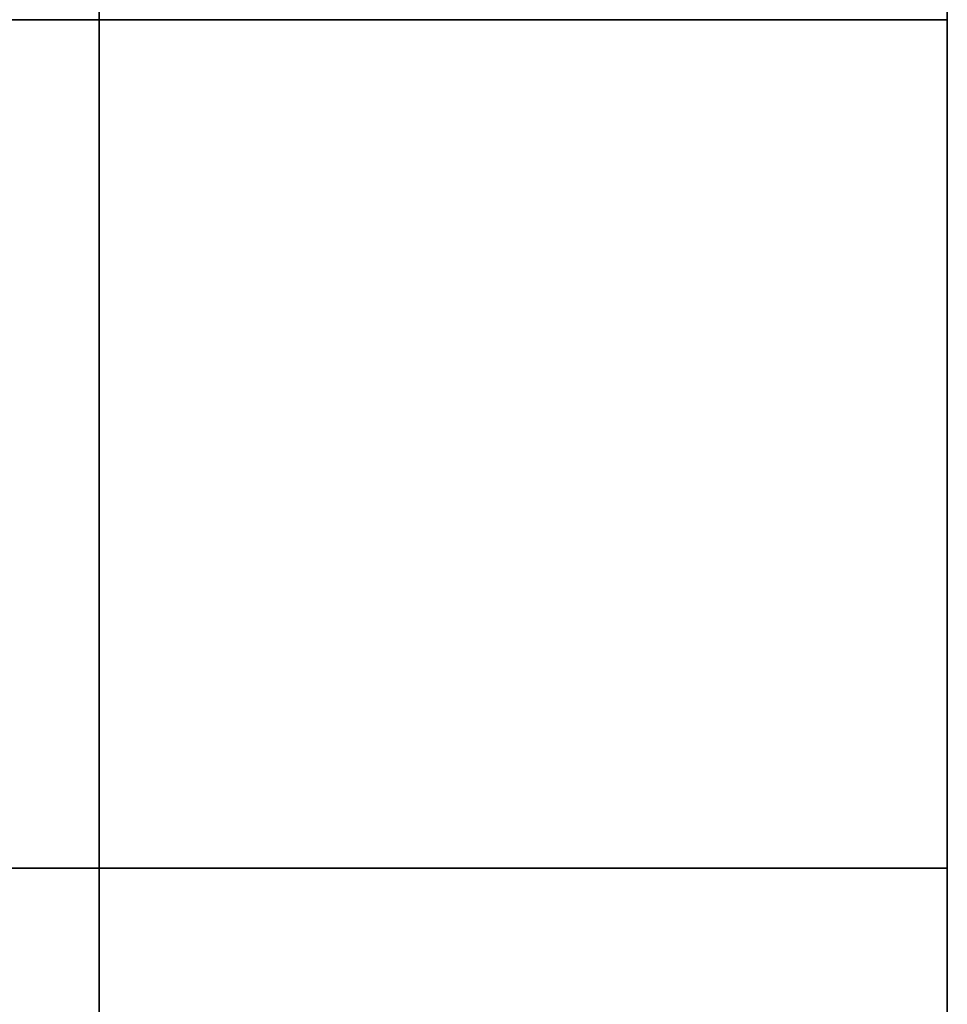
# Model space of a CAD drawing. Extents: x -0.3 to 41.3, y 0 to 17.8.
# Tile 372 of 625: x 25.124 to 25.288, y 3.596 to 3.77. Entities that reach past the tile are written whole.
import ezdxf

# ---------------------------------------------------------------- set-up
doc = ezdxf.new("R2010")
doc.units = 0
doc.header["$MEASUREMENT"] = 0
for name, color, linetype in [('V115', 7, 'Continuous'), ('V130', 7, 'Continuous'), ('V216', 7, 'Continuous'), ('V235', 7, 'Continuous'), ('V305', 7, 'Continuous'), ('V310', 7, 'Continuous')]:
    doc.layers.add(name, color=color, linetype=linetype)

msp = doc.modelspace()

# ---------------------------------------------------------------- linework, layer by layer
at = {"layer": 'V115', "color": 252, "true_color": 0x838383}
for points, invisible_edges in [([(18.82079, 3.76977, 196.60001), (18.82079, 3.61977, 196.60001), (25.13823, 3.61977, 196.60001)], 12), ([(18.82079, 3.76977, 196.00001), (18.82079, 3.61977, 196.00001), (25.13823, 3.61977, 196.00001)], 12), ([(18.82079, 3.76977, 196.60001), (25.13823, 3.61977, 196.60001), (25.13823, 3.76977, 196.60001)], 9), ([(18.82079, 3.76977, 196.00001), (25.13823, 3.61977, 196.00001), (25.13823, 3.76977, 196.00001)], 9), ([(25.28823, 3.69477, 196.60001), (25.28823, 3.76977, 196.60001), (25.13823, 3.76977, 196.60001)], 12), ([(25.28823, 3.69477, 196.00001), (25.28823, 3.76977, 196.00001), (25.13823, 3.76977, 196.00001)], 12), ([(25.28823, 3.69477, 196.60001), (25.13823, 3.76977, 196.60001), (25.13823, 3.61977, 196.60001)], 13), ([(25.28823, 3.69477, 196.00001), (25.13823, 3.76977, 196.00001), (25.13823, 3.61977, 196.00001)], 13), ([(25.28823, 3.69477, 196.60001), (25.13823, 3.61977, 196.60001), (25.28823, 3.61977, 196.60001)], 9), ([(25.28823, 3.69477, 196.00001), (25.13823, 3.61977, 196.00001), (25.28823, 3.61977, 196.00001)], 9)]:
    msp.add_3dface(points, dxfattribs=dict(at, invisible_edges=invisible_edges))
for points in [[(25.13823, 3.76977, 196.60001), (18.82079, 3.76977, 196.60001), (18.82079, 3.76977, 196.00001), (25.13823, 3.76977, 196.00001)], [(25.13823, 3.61977, 196.60001), (25.13823, 3.76977, 196.60001), (25.13823, 3.76977, 196.00001), (25.13823, 3.61977, 196.00001)], [(25.28823, 3.76977, 196.60001), (25.13823, 3.76977, 196.60001), (25.13823, 3.76977, 196.00001), (25.28823, 3.76977, 196.00001)], [(25.13823, 3.76977, 196.60001), (25.13823, 3.61977, 196.60001), (25.13823, 3.61977, 196.00001), (25.13823, 3.76977, 196.00001)], [(25.28823, 3.69477, 196.60001), (25.28823, 3.76977, 196.60001), (25.28823, 3.76977, 196.00001), (25.28823, 3.69477, 196.00001)], [(25.28823, 3.61977, 196.60001), (25.28823, 3.69477, 196.60001), (25.28823, 3.69477, 196.00001), (25.28823, 3.61977, 196.00001)], [(18.82079, 3.61977, 196.60001), (25.13823, 3.61977, 196.60001), (25.13823, 3.61977, 196.00001), (18.82079, 3.61977, 196.00001)], [(25.13823, 3.61977, 196.60001), (25.28823, 3.61977, 196.60001), (25.28823, 3.61977, 196.00001), (25.13823, 3.61977, 196.00001)]]:
    msp.add_3dface(points, dxfattribs=at)
at = {"layer": 'V130', "color": 252, "true_color": 0x838383}
for points, invisible_edges in [([(25.28823, 5.27764, 196.60001), (25.13823, 5.27764, 196.60001), (25.13823, 3.76977, 196.60001)], 12), ([(25.28823, 5.27764, 196.00001), (25.13823, 5.27764, 196.00001), (25.13823, 3.76977, 196.00001)], 12), ([(25.28823, 5.27764, 196.60001), (25.13823, 3.76977, 196.60001), (25.28823, 3.76977, 196.60001)], 9), ([(25.28823, 5.27764, 196.00001), (25.13823, 3.76977, 196.00001), (25.28823, 3.76977, 196.00001)], 9), ([(25.28823, 3.61977, 196.60001), (25.13823, 3.61977, 196.60001), (25.13823, 1.96931, 196.60001)], 12), ([(25.28823, 3.61977, 196.00001), (25.13823, 3.61977, 196.00001), (25.13823, 1.96931, 196.00001)], 12), ([(25.28823, 3.61977, 196.60001), (25.13823, 1.96931, 196.60001), (25.28823, 1.96931, 196.60001)], 9), ([(25.28823, 3.61977, 196.00001), (25.13823, 1.96931, 196.00001), (25.28823, 1.96931, 196.00001)], 9)]:
    msp.add_3dface(points, dxfattribs=dict(at, invisible_edges=invisible_edges))
for points in [[(25.13823, 5.27764, 196.60001), (25.13823, 3.76977, 196.60001), (25.13823, 3.76977, 196.00001), (25.13823, 5.27764, 196.00001)], [(25.28823, 3.76977, 196.60001), (25.28823, 5.27764, 196.60001), (25.28823, 5.27764, 196.00001), (25.28823, 3.76977, 196.00001)], [(25.13823, 3.76977, 196.60001), (25.28823, 3.76977, 196.60001), (25.28823, 3.76977, 196.00001), (25.13823, 3.76977, 196.00001)], [(25.28823, 3.61977, 196.60001), (25.13823, 3.61977, 196.60001), (25.13823, 3.61977, 196.00001), (25.28823, 3.61977, 196.00001)], [(25.13823, 3.61977, 196.60001), (25.13823, 1.96931, 196.60001), (25.13823, 1.96931, 196.00001), (25.13823, 3.61977, 196.00001)], [(25.28823, 1.96931, 196.60001), (25.28823, 3.61977, 196.60001), (25.28823, 3.61977, 196.00001), (25.28823, 1.96931, 196.00001)]]:
    msp.add_3dface(points, dxfattribs=at)
at = {"layer": 'V216', "color": 252, "true_color": 0x838383}
for points, invisible_edges in [([(18.82079, 3.76977, 199.55), (18.82079, 3.61977, 199.55), (25.13823, 3.61977, 199.55)], 12), ([(18.82079, 3.76977, 198.95), (18.82079, 3.61977, 198.95), (25.13823, 3.61977, 198.95)], 12), ([(18.82079, 3.76977, 199.55), (25.13823, 3.61977, 199.55), (25.13823, 3.76977, 199.55)], 9), ([(18.82079, 3.76977, 198.95), (25.13823, 3.61977, 198.95), (25.13823, 3.76977, 198.95)], 9), ([(25.28823, 3.69477, 199.55), (25.28823, 3.76977, 199.55), (25.13823, 3.76977, 199.55)], 12), ([(25.28823, 3.69477, 198.95), (25.28823, 3.76977, 198.95), (25.13823, 3.76977, 198.95)], 12), ([(25.28823, 3.69477, 199.55), (25.13823, 3.76977, 199.55), (25.13823, 3.61977, 199.55)], 13), ([(25.28823, 3.69477, 198.95), (25.13823, 3.76977, 198.95), (25.13823, 3.61977, 198.95)], 13), ([(25.28823, 3.69477, 199.55), (25.13823, 3.61977, 199.55), (25.28823, 3.61977, 199.55)], 9), ([(25.28823, 3.69477, 198.95), (25.13823, 3.61977, 198.95), (25.28823, 3.61977, 198.95)], 9)]:
    msp.add_3dface(points, dxfattribs=dict(at, invisible_edges=invisible_edges))
for points in [[(25.13823, 3.76977, 199.55), (18.82079, 3.76977, 199.55), (18.82079, 3.76977, 198.95), (25.13823, 3.76977, 198.95)], [(25.13823, 3.61977, 199.55), (25.13823, 3.76977, 199.55), (25.13823, 3.76977, 198.95), (25.13823, 3.61977, 198.95)], [(25.28823, 3.76977, 199.55), (25.13823, 3.76977, 199.55), (25.13823, 3.76977, 198.95), (25.28823, 3.76977, 198.95)], [(25.13823, 3.76977, 199.55), (25.13823, 3.61977, 199.55), (25.13823, 3.61977, 198.95), (25.13823, 3.76977, 198.95)], [(25.28823, 3.69477, 199.55), (25.28823, 3.76977, 199.55), (25.28823, 3.76977, 198.95), (25.28823, 3.69477, 198.95)], [(25.28823, 3.61977, 199.55), (25.28823, 3.69477, 199.55), (25.28823, 3.69477, 198.95), (25.28823, 3.61977, 198.95)], [(18.82079, 3.61977, 199.55), (25.13823, 3.61977, 199.55), (25.13823, 3.61977, 198.95), (18.82079, 3.61977, 198.95)], [(25.13823, 3.61977, 199.55), (25.28823, 3.61977, 199.55), (25.28823, 3.61977, 198.95), (25.13823, 3.61977, 198.95)]]:
    msp.add_3dface(points, dxfattribs=at)
at = {"layer": 'V235', "color": 252, "true_color": 0x838383}
for points, invisible_edges in [([(25.28823, 5.27764, 199.55), (25.13823, 5.27764, 199.55), (25.13823, 3.76977, 199.55)], 12), ([(25.28823, 5.27764, 198.95), (25.13823, 5.27764, 198.95), (25.13823, 3.76977, 198.95)], 12), ([(25.28823, 5.27764, 199.55), (25.13823, 3.76977, 199.55), (25.28823, 3.76977, 199.55)], 9), ([(25.28823, 5.27764, 198.95), (25.13823, 3.76977, 198.95), (25.28823, 3.76977, 198.95)], 9), ([(25.28823, 3.61977, 199.55), (25.13823, 3.61977, 199.55), (25.13823, 1.96931, 199.55)], 12), ([(25.28823, 3.61977, 198.95), (25.13823, 3.61977, 198.95), (25.13823, 1.96931, 198.95)], 12), ([(25.28823, 3.61977, 199.55), (25.13823, 1.96931, 199.55), (25.28823, 1.96931, 199.55)], 9), ([(25.28823, 3.61977, 198.95), (25.13823, 1.96931, 198.95), (25.28823, 1.96931, 198.95)], 9)]:
    msp.add_3dface(points, dxfattribs=dict(at, invisible_edges=invisible_edges))
for points in [[(25.13823, 5.27764, 199.55), (25.13823, 3.76977, 199.55), (25.13823, 3.76977, 198.95), (25.13823, 5.27764, 198.95)], [(25.28823, 3.76977, 199.55), (25.28823, 5.27764, 199.55), (25.28823, 5.27764, 198.95), (25.28823, 3.76977, 198.95)], [(25.13823, 3.76977, 199.55), (25.28823, 3.76977, 199.55), (25.28823, 3.76977, 198.95), (25.13823, 3.76977, 198.95)], [(25.28823, 3.61977, 199.55), (25.13823, 3.61977, 199.55), (25.13823, 3.61977, 198.95), (25.28823, 3.61977, 198.95)], [(25.13823, 3.61977, 199.55), (25.13823, 1.96931, 199.55), (25.13823, 1.96931, 198.95), (25.13823, 3.61977, 198.95)], [(25.28823, 1.96931, 199.55), (25.28823, 3.61977, 199.55), (25.28823, 3.61977, 198.95), (25.28823, 1.96931, 198.95)]]:
    msp.add_3dface(points, dxfattribs=at)
at = {"layer": 'V305', "color": 252, "true_color": 0x838383}
for points, invisible_edges in [([(18.82079, 3.76977, 200.60001), (18.82079, 3.61977, 200.60001), (25.13823, 3.61977, 200.60001)], 12), ([(18.82079, 3.76977, 200.30001), (18.82079, 3.61977, 200.30001), (25.13823, 3.61977, 200.30001)], 12), ([(18.82079, 3.76977, 200.60001), (25.13823, 3.61977, 200.60001), (25.13823, 3.76977, 200.60001)], 9), ([(18.82079, 3.76977, 200.30001), (25.13823, 3.61977, 200.30001), (25.13823, 3.76977, 200.30001)], 9), ([(25.28823, 3.69477, 200.60001), (25.28823, 3.76977, 200.60001), (25.13823, 3.76977, 200.60001)], 12), ([(25.28823, 3.69477, 200.30001), (25.28823, 3.76977, 200.30001), (25.13823, 3.76977, 200.30001)], 12), ([(25.28823, 3.69477, 200.60001), (25.13823, 3.76977, 200.60001), (25.13823, 3.61977, 200.60001)], 13), ([(25.28823, 3.69477, 200.30001), (25.13823, 3.76977, 200.30001), (25.13823, 3.61977, 200.30001)], 13), ([(25.28823, 3.69477, 200.60001), (25.13823, 3.61977, 200.60001), (25.28823, 3.61977, 200.60001)], 9), ([(25.28823, 3.69477, 200.30001), (25.13823, 3.61977, 200.30001), (25.28823, 3.61977, 200.30001)], 9)]:
    msp.add_3dface(points, dxfattribs=dict(at, invisible_edges=invisible_edges))
for points in [[(25.13823, 3.76977, 200.60001), (18.82079, 3.76977, 200.60001), (18.82079, 3.76977, 200.30001), (25.13823, 3.76977, 200.30001)], [(25.13823, 3.61977, 200.60001), (25.13823, 3.76977, 200.60001), (25.13823, 3.76977, 200.30001), (25.13823, 3.61977, 200.30001)], [(25.28823, 3.76977, 200.60001), (25.13823, 3.76977, 200.60001), (25.13823, 3.76977, 200.30001), (25.28823, 3.76977, 200.30001)], [(25.13823, 3.76977, 200.60001), (25.13823, 3.61977, 200.60001), (25.13823, 3.61977, 200.30001), (25.13823, 3.76977, 200.30001)], [(25.28823, 3.69477, 200.60001), (25.28823, 3.76977, 200.60001), (25.28823, 3.76977, 200.30001), (25.28823, 3.69477, 200.30001)], [(25.28823, 3.61977, 200.60001), (25.28823, 3.69477, 200.60001), (25.28823, 3.69477, 200.30001), (25.28823, 3.61977, 200.30001)], [(18.82079, 3.61977, 200.60001), (25.13823, 3.61977, 200.60001), (25.13823, 3.61977, 200.30001), (18.82079, 3.61977, 200.30001)], [(25.13823, 3.61977, 200.60001), (25.28823, 3.61977, 200.60001), (25.28823, 3.61977, 200.30001), (25.13823, 3.61977, 200.30001)]]:
    msp.add_3dface(points, dxfattribs=at)
at = {"layer": 'V310', "color": 252, "true_color": 0x838383}
for points, invisible_edges in [([(25.28823, 5.27764, 200.60001), (25.13823, 5.27764, 200.60001), (25.13823, 3.76977, 200.60001)], 12), ([(25.28823, 5.27764, 200.30001), (25.13823, 5.27764, 200.30001), (25.13823, 3.76977, 200.30001)], 12), ([(25.28823, 5.27764, 200.60001), (25.13823, 3.76977, 200.60001), (25.28823, 3.76977, 200.60001)], 9), ([(25.28823, 5.27764, 200.30001), (25.13823, 3.76977, 200.30001), (25.28823, 3.76977, 200.30001)], 9), ([(25.28823, 3.61977, 200.60001), (25.13823, 3.61977, 200.60001), (25.13823, 1.96931, 200.60001)], 12), ([(25.28823, 3.61977, 200.30001), (25.13823, 3.61977, 200.30001), (25.13823, 1.96931, 200.30001)], 12), ([(25.28823, 3.61977, 200.60001), (25.13823, 1.96931, 200.60001), (25.28823, 1.96931, 200.60001)], 9), ([(25.28823, 3.61977, 200.30001), (25.13823, 1.96931, 200.30001), (25.28823, 1.96931, 200.30001)], 9)]:
    msp.add_3dface(points, dxfattribs=dict(at, invisible_edges=invisible_edges))
for points in [[(25.13823, 5.27764, 200.60001), (25.13823, 3.76977, 200.60001), (25.13823, 3.76977, 200.30001), (25.13823, 5.27764, 200.30001)], [(25.28823, 3.76977, 200.60001), (25.28823, 5.27764, 200.60001), (25.28823, 5.27764, 200.30001), (25.28823, 3.76977, 200.30001)], [(25.13823, 3.76977, 200.60001), (25.28823, 3.76977, 200.60001), (25.28823, 3.76977, 200.30001), (25.13823, 3.76977, 200.30001)], [(25.28823, 3.61977, 200.60001), (25.13823, 3.61977, 200.60001), (25.13823, 3.61977, 200.30001), (25.28823, 3.61977, 200.30001)], [(25.13823, 3.61977, 200.60001), (25.13823, 1.96931, 200.60001), (25.13823, 1.96931, 200.30001), (25.13823, 3.61977, 200.30001)], [(25.28823, 1.96931, 200.60001), (25.28823, 3.61977, 200.60001), (25.28823, 3.61977, 200.30001), (25.28823, 1.96931, 200.30001)]]:
    msp.add_3dface(points, dxfattribs=at)

doc.saveas('drawing.dxf')
